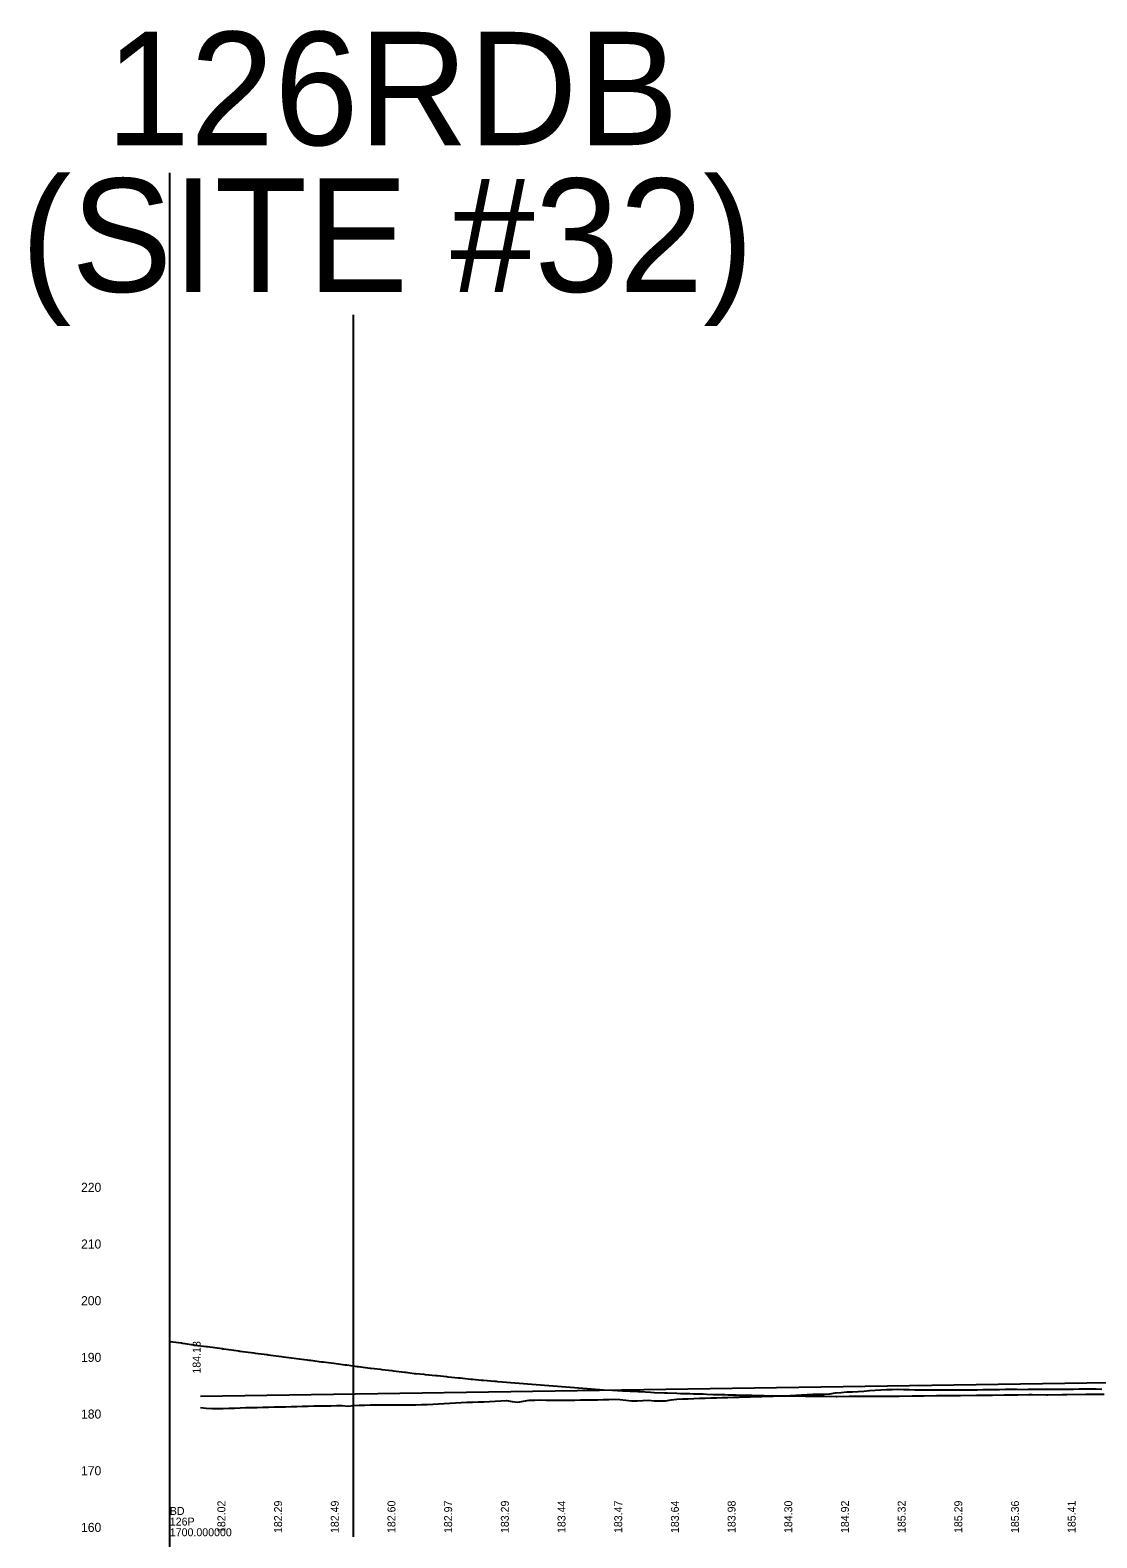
# Model space of a CAD drawing. Extents: x 1876258 to 1932803, y 754739 to 837911.
# Drawn here: x 1878240 to 1879181, y 820596 to 821926 of the extents above; entities that cross this region are included whole.
import ezdxf

# ---------------------------------------------------------------- set-up
doc = ezdxf.new("R2010")
doc.units = 0
for name, color, linetype in [('RD_DDB_ElevTX', 7, 'Continuous'), ('RD_DDB_Profile_EX', 7, 'Continuous'), ('RD_DDB_Profile_Lbl', 7, 'Continuous'), ('RD_DDB_Profile_PR', 7, 'Continuous'), ('RD_DDB_StripGrade', 7, 'Continuous'), ('RD_GPK_Profile_Cell', 7, 'Continuous'), ('RD_Sketch1', 7, 'Continuous')]:
    doc.layers.add(name, color=color, linetype=linetype)

msp = doc.modelspace()

# ---------------------------------------------------------------- linework, layer by layer
at = {"layer": 'RD_DDB_Profile_EX'}
for points in [[(1878890.2, 820720.8), (1878895.2, 820721), (1878900.2, 820721.2), (1878905.2, 820721.3), (1878910.2, 820721.5), (1878915.2, 820721.7), (1878920.2, 820722), (1878925.2, 820722.3), (1878930.2, 820722.5), (1878935.2, 820722.6), (1878940.2, 820722.7), (1878945.2, 820723), (1878950.2, 820723.8), (1878955.2, 820724.1), (1878960.2, 820724.6), (1878965.2, 820724.8), (1878970.2, 820725.1), (1878975.2, 820725.4), (1878980.2, 820725.8), (1878985.2, 820726.2), (1878990.2, 820726.4), (1878995.2, 820726.7), (1879000.2, 820726.9), (1879005.2, 820727), (1879010.2, 820726.8), (1879015.2, 820726.7), (1879020.2, 820726.5), (1879025.2, 820726.6), (1879030.2, 820726.6), (1879035.2, 820726.6), (1879040.2, 820726.6), (1879045.2, 820726.6), (1879050.2, 820726.6), (1879055.2, 820726.6), (1879060.2, 820726.6), (1879065.2, 820726.6), (1879070.2, 820726.5), (1879075.2, 820726.6), (1879080.2, 820726.7), (1879085.2, 820726.8), (1879090.2, 820726.9), (1879095.2, 820726.9), (1879100.2, 820727), (1879105.2, 820727), (1879110.2, 820727), (1879115.2, 820726.9), (1879120.2, 820727), (1879125.2, 820727), (1879130.2, 820727), (1879135.2, 820727), (1879140.2, 820727.1), (1879145.2, 820727.1), (1879150.2, 820727.1), (1879155.2, 820727.1), (1879160.2, 820727.1), (1879165.2, 820727.2), (1879170.2, 820727.2), (1879175.2, 820727.2), (1879180.2, 820727.2), (1879185.2, 820727.1)], [(1878390.2, 820710.9), (1878395.2, 820710.4), (1878400.2, 820710), (1878405.2, 820710), (1878410.2, 820710.1), (1878415.2, 820710.3), (1878420.2, 820710.4), (1878425.2, 820710.5), (1878430.2, 820710.8), (1878435.2, 820710.9), (1878440.2, 820711), (1878445.2, 820711.2), (1878450.2, 820711.3), (1878455.2, 820711.4), (1878460.2, 820711.5), (1878465.2, 820711.6), (1878470.2, 820711.8), (1878475.2, 820711.8), (1878480.2, 820712), (1878485.2, 820712.1), (1878490.2, 820712.2), (1878495.2, 820712.2), (1878500.2, 820712.3), (1878505.2, 820712.4), (1878510.2, 820712.5), (1878515.2, 820712.6), (1878520.2, 820712), (1878525.2, 820712.7), (1878530.2, 820712.9), (1878535.2, 820713), (1878540.2, 820713.1), (1878545.2, 820713.2), (1878550.2, 820713.3), (1878555.2, 820713.3), (1878560.2, 820713.1), (1878565.2, 820713.1), (1878570.2, 820713.2), (1878575.2, 820713.2), (1878580.2, 820713.3), (1878585.2, 820713.4), (1878590.2, 820713.5), (1878595.2, 820713.8), (1878600.2, 820714.1), (1878605.2, 820714.5), (1878610.2, 820714.8), (1878615.2, 820715.1), (1878620.2, 820715.4), (1878625.2, 820715.6), (1878630.2, 820715.7), (1878635.2, 820715.8), (1878640.2, 820715.9), (1878645.2, 820716.1), (1878650.2, 820716.4), (1878655.2, 820716.7), (1878660.2, 820717), (1878665.2, 820716.3), (1878670.2, 820715.6), (1878675.2, 820716.5), (1878680.2, 820717.3), (1878685.2, 820717.4), (1878690.2, 820717.5), (1878695.2, 820717.4), (1878700.2, 820717.4), (1878705.2, 820717.4), (1878710.2, 820717.4), (1878715.2, 820717.3), (1878720.2, 820717.4), (1878725.2, 820717.5), (1878730.2, 820717.5), (1878735.2, 820717.6), (1878740.2, 820717.7), (1878745.2, 820717.8), (1878750.2, 820718), (1878755.2, 820718.2), (1878760.2, 820717.8), (1878765.2, 820717.3), (1878770.2, 820716.9), (1878775.2, 820716.9), (1878780.2, 820717.1), (1878785.2, 820717.2), (1878790.2, 820716.7), (1878795.2, 820716.7), (1878800.2, 820716.7), (1878805.2, 820717.7), (1878810.2, 820718.2), (1878815.2, 820718.4), (1878820.2, 820718.6), (1878825.2, 820718.8), (1878830.2, 820719), (1878835.2, 820719.1), (1878840.2, 820719.3), (1878845.2, 820719.4), (1878850.2, 820719.6), (1878855.2, 820719.7), (1878860.2, 820719.9), (1878865.2, 820720.1), (1878870.2, 820720.2), (1878875.2, 820720.4), (1878880.2, 820720.5), (1878885.2, 820720.6), (1878890.2, 820720.8)]]:
    msp.add_lwpolyline(points, dxfattribs=at)
at = {"layer": 'RD_DDB_Profile_PR'}
msp.add_line((1878390.2, 820720.8), (1879591.1, 820738.8), dxfattribs=at)
at = {"layer": 'RD_GPK_Profile_Cell'}
msp.add_line((1878363.1, 820550.1), (1878363.1, 821800.1), dxfattribs=at)
at = {"layer": 'RD_Sketch1'}
msp.add_line((1878525, 820596.8), (1878525, 821674.8), dxfattribs=at)
msp.add_line((1878525, 820596.8), (1878525, 821674.8), dxfattribs=at)
msp.add_line((1878525, 820596.8), (1878525, 821674.8), dxfattribs=at)
msp.add_lwpolyline([(1878363.2, 820769.1), (1878373.3, 820767.8), (1878374.4, 820767.6), (1878384.2, 820766.1), (1878385.5, 820766), (1878395.3, 820764.8), (1878396.3, 820764.6), (1878409.2, 820762.8), (1878409.8, 820762.7), (1878410.8, 820762.6), (1878424.1, 820760.8), (1878424.9, 820760.7), (1878437.3, 820759), (1878438.4, 820758.9), (1878449, 820757.5), (1878449.9, 820757.4), (1878461.7, 820755.8), (1878463.4, 820755.5), (1878472.7, 820754.4), (1878474.8, 820754.1), (1878484.2, 820752.9), (1878485.8, 820752.7), (1878487.3, 820752.5), (1878497, 820751.2), (1878498.5, 820751.1), (1878507.7, 820749.9), (1878517.8, 820748.5), (1878519.1, 820748.4), (1878528.3, 820747.1), (1878529.5, 820747), (1878539.7, 820745.7), (1878540.5, 820745.6), (1878549, 820744.6), (1878550.1, 820744.4), (1878558.8, 820743.4), (1878560, 820743.2), (1878570.4, 820742), (1878571.4, 820741.9), (1878578.5, 820740.9), (1878579.9, 820740.8), (1878587.1, 820740.3), (1878588.2, 820740.1), (1878597.7, 820739.1), (1878599.1, 820739), (1878607, 820738.2), (1878608.4, 820738), (1878617.7, 820737.1), (1878619.2, 820736.9), (1878628.5, 820736), (1878630.1, 820735.8), (1878637.9, 820735.1), (1878639.7, 820735), (1878649.4, 820734.1), (1878650.9, 820734), (1878652.1, 820733.9), (1878652.4, 820733.9), (1878731.3, 820727.6), (1878745.7, 820726.6), (1878753.5, 820726.2), (1878762.4, 820725.6), (1878764, 820725.5), (1878769.1, 820725.3), (1878775.8, 820725.1), (1878777.9, 820725), (1878787, 820724.4), (1878790.4, 820724.2), (1878799.4, 820723.9), (1878802.1, 820723.8), (1878810.4, 820723.5), (1878813.5, 820723.3), (1878821.9, 820723.1), (1878825.1, 820723), (1878833.5, 820722.8), (1878836.4, 820722.7), (1878842.5, 820722.4), (1878845.5, 820722.4), (1878852.6, 820722.2), (1878855.7, 820722.1), (1878862.6, 820722), (1878865.6, 820721.9), (1878874.5, 820721.7), (1878876.6, 820721.7), (1878885.9, 820721.5), (1878887.2, 820721.4), (1878897.8, 820721.3), (1878898.9, 820721.2), (1878909.4, 820721.1), (1878910.4, 820721.1), (1878923.8, 820720.9), (1878925.5, 820720.9), (1878932.8, 820720.9), (1878933.6, 820720.9), (1878940.6, 820720.8), (1878941.2, 820720.8), (1878950.7, 820720.7), (1878951.4, 820720.7), (1878962.4, 820720.8), (1878963.2, 820720.8), (1878973.9, 820720.9), (1878974.1, 820720.9), (1878974.6, 820720.9), (1878985.9, 820720.9), (1878986.7, 820721), (1878987.6, 820721), (1879005.6, 820721), (1879006.4, 820721), (1879017.8, 820721.2), (1879018.3, 820721.2), (1879027.7, 820721.3), (1879028.4, 820721.3), (1879039.4, 820721.4), (1879040.4, 820721.4), (1879058.7, 820721.4), (1879060.1, 820721.4), (1879060.4, 820721.4), (1879074.5, 820721.7), (1879075.8, 820721.7), (1879076.7, 820721.7), (1879087.3, 820721.9), (1879088.8, 820721.9), (1879099, 820722), (1879100.2, 820722), (1879109.7, 820722.1), (1879111.2, 820722.1), (1879120.7, 820722.2), (1879122.5, 820722.2), (1879123.7, 820722.2), (1879136.7, 820722.1), (1879137.4, 820722.1), (1879150.2, 820722.3), (1879152.3, 820722.3), (1879154.3, 820722.3), (1879171.2, 820722.5), (1879174.2, 820722.6), (1879187.3, 820722.6)], dxfattribs=at)
msp.add_lwpolyline([(1878363.2, 820769.1), (1878373.3, 820767.8), (1878374.4, 820767.6), (1878384.2, 820766.1), (1878385.5, 820766), (1878395.3, 820764.8), (1878396.3, 820764.6), (1878409.2, 820762.8), (1878409.8, 820762.7), (1878410.8, 820762.6), (1878424.1, 820760.8), (1878424.9, 820760.7), (1878437.3, 820759), (1878438.4, 820758.9), (1878449, 820757.5), (1878449.9, 820757.4), (1878461.7, 820755.8), (1878463.4, 820755.5), (1878472.7, 820754.4), (1878474.8, 820754.1), (1878484.2, 820752.9), (1878485.8, 820752.7), (1878487.3, 820752.5), (1878497, 820751.2), (1878498.5, 820751.1), (1878507.7, 820749.9), (1878517.8, 820748.5), (1878519.1, 820748.4), (1878528.3, 820747.1), (1878529.5, 820747), (1878539.7, 820745.7), (1878540.5, 820745.6), (1878549, 820744.6), (1878550.1, 820744.4), (1878558.8, 820743.4), (1878560, 820743.2), (1878570.4, 820742), (1878571.4, 820741.9), (1878578.5, 820740.9), (1878579.9, 820740.8), (1878587.1, 820740.3), (1878588.2, 820740.1), (1878597.7, 820739.1), (1878599.1, 820739), (1878607, 820738.2), (1878608.4, 820738), (1878617.7, 820737.1), (1878619.2, 820736.9), (1878628.5, 820736), (1878630.1, 820735.8), (1878637.9, 820735.1), (1878639.7, 820735), (1878649.4, 820734.1), (1878650.9, 820734), (1878652.1, 820733.9), (1878652.4, 820733.9), (1878731.3, 820727.6), (1878745.7, 820726.6), (1878753.5, 820726.2), (1878762.4, 820725.6), (1878764, 820725.5), (1878769.1, 820725.3), (1878775.8, 820725.1), (1878777.9, 820725), (1878787, 820724.4), (1878790.4, 820724.2), (1878799.4, 820723.9), (1878802.1, 820723.8), (1878810.4, 820723.5), (1878813.5, 820723.3), (1878821.9, 820723.1), (1878825.1, 820723), (1878833.5, 820722.8), (1878836.4, 820722.7), (1878842.5, 820722.4), (1878845.5, 820722.4), (1878852.6, 820722.2), (1878855.7, 820722.1), (1878862.6, 820722), (1878865.6, 820721.9), (1878874.5, 820721.7), (1878876.6, 820721.7), (1878885.9, 820721.5), (1878887.2, 820721.4), (1878897.8, 820721.3), (1878898.9, 820721.2), (1878909.4, 820721.1), (1878910.4, 820721.1), (1878923.8, 820720.9), (1878925.5, 820720.9), (1878932.8, 820720.9), (1878933.6, 820720.9), (1878940.6, 820720.8), (1878941.2, 820720.8), (1878950.7, 820720.7), (1878951.4, 820720.7), (1878962.4, 820720.8), (1878963.2, 820720.8), (1878973.9, 820720.9), (1878974.1, 820720.9), (1878974.6, 820720.9), (1878985.9, 820720.9), (1878986.7, 820721), (1878987.6, 820721), (1879005.6, 820721), (1879006.4, 820721), (1879017.8, 820721.2), (1879018.3, 820721.2), (1879027.7, 820721.3), (1879028.4, 820721.3), (1879039.4, 820721.4), (1879040.4, 820721.4), (1879058.7, 820721.4), (1879060.1, 820721.4), (1879060.4, 820721.4), (1879074.5, 820721.7), (1879075.8, 820721.7), (1879076.7, 820721.7), (1879087.3, 820721.9), (1879088.8, 820721.9), (1879099, 820722), (1879100.2, 820722), (1879109.7, 820722.1), (1879111.2, 820722.1), (1879120.7, 820722.2), (1879122.5, 820722.2), (1879123.7, 820722.2), (1879136.7, 820722.1), (1879137.4, 820722.1), (1879150.2, 820722.3), (1879152.3, 820722.3), (1879154.3, 820722.3), (1879171.2, 820722.5), (1879174.2, 820722.6), (1879187.3, 820722.6)], dxfattribs=at)
msp.add_lwpolyline([(1878363.2, 820769.1), (1878373.3, 820767.8), (1878374.4, 820767.6), (1878384.2, 820766.1), (1878385.5, 820766), (1878395.3, 820764.8), (1878396.3, 820764.6), (1878409.2, 820762.8), (1878409.8, 820762.7), (1878410.8, 820762.6), (1878424.1, 820760.8), (1878424.9, 820760.7), (1878437.3, 820759), (1878438.4, 820758.9), (1878449, 820757.5), (1878449.9, 820757.4), (1878461.7, 820755.8), (1878463.4, 820755.5), (1878472.7, 820754.4), (1878474.8, 820754.1), (1878484.2, 820752.9), (1878485.8, 820752.7), (1878487.3, 820752.5), (1878497, 820751.2), (1878498.5, 820751.1), (1878507.7, 820749.9), (1878517.8, 820748.5), (1878519.1, 820748.4), (1878528.3, 820747.1), (1878529.5, 820747), (1878539.7, 820745.7), (1878540.5, 820745.6), (1878549, 820744.6), (1878550.1, 820744.4), (1878558.8, 820743.4), (1878560, 820743.2), (1878570.4, 820742), (1878571.4, 820741.9), (1878578.5, 820740.9), (1878579.9, 820740.8), (1878587.1, 820740.3), (1878588.2, 820740.1), (1878597.7, 820739.1), (1878599.1, 820739), (1878607, 820738.2), (1878608.4, 820738), (1878617.7, 820737.1), (1878619.2, 820736.9), (1878628.5, 820736), (1878630.1, 820735.8), (1878637.9, 820735.1), (1878639.7, 820735), (1878649.4, 820734.1), (1878650.9, 820734), (1878652.1, 820733.9), (1878652.4, 820733.9), (1878731.3, 820727.6), (1878745.7, 820726.6), (1878753.5, 820726.2), (1878762.4, 820725.6), (1878764, 820725.5), (1878769.1, 820725.3), (1878775.8, 820725.1), (1878777.9, 820725), (1878787, 820724.4), (1878790.4, 820724.2), (1878799.4, 820723.9), (1878802.1, 820723.8), (1878810.4, 820723.5), (1878813.5, 820723.3), (1878821.9, 820723.1), (1878825.1, 820723), (1878833.5, 820722.8), (1878836.4, 820722.7), (1878842.5, 820722.4), (1878845.5, 820722.4), (1878852.6, 820722.2), (1878855.7, 820722.1), (1878862.6, 820722), (1878865.6, 820721.9), (1878874.5, 820721.7), (1878876.6, 820721.7), (1878885.9, 820721.5), (1878887.2, 820721.4), (1878897.8, 820721.3), (1878898.9, 820721.2), (1878909.4, 820721.1), (1878910.4, 820721.1), (1878923.8, 820720.9), (1878925.5, 820720.9), (1878932.8, 820720.9), (1878933.6, 820720.9), (1878940.6, 820720.8), (1878941.2, 820720.8), (1878950.7, 820720.7), (1878951.4, 820720.7), (1878962.4, 820720.8), (1878963.2, 820720.8), (1878973.9, 820720.9), (1878974.1, 820720.9), (1878974.6, 820720.9), (1878985.9, 820720.9), (1878986.7, 820721), (1878987.6, 820721), (1879005.6, 820721), (1879006.4, 820721), (1879017.8, 820721.2), (1879018.3, 820721.2), (1879027.7, 820721.3), (1879028.4, 820721.3), (1879039.4, 820721.4), (1879040.4, 820721.4), (1879058.7, 820721.4), (1879060.1, 820721.4), (1879060.4, 820721.4), (1879074.5, 820721.7), (1879075.8, 820721.7), (1879076.7, 820721.7), (1879087.3, 820721.9), (1879088.8, 820721.9), (1879099, 820722), (1879100.2, 820722), (1879109.7, 820722.1), (1879111.2, 820722.1), (1879120.7, 820722.2), (1879122.5, 820722.2), (1879123.7, 820722.2), (1879136.7, 820722.1), (1879137.4, 820722.1), (1879150.2, 820722.3), (1879152.3, 820722.3), (1879154.3, 820722.3), (1879171.2, 820722.5), (1879174.2, 820722.6), (1879187.3, 820722.6)], dxfattribs=at)

# ---------------------------------------------------------------- texts
at = {"layer": 'RD_DDB_ElevTX'}
for s, p in [('220', (1878284.8, 820901.1)), ('210', (1878284.8, 820851.1)), ('200', (1878284.8, 820801.1)), ('190', (1878284.8, 820751.1)), ('180', (1878284.8, 820701.1)), ('170', (1878284.8, 820651.1)), ('160', (1878284.8, 820601.1))]:
    msp.add_text(s, height=8, dxfattribs=at).set_placement(p)
at = {"layer": 'RD_DDB_Profile_Lbl'}
msp.add_text('184.13', height=7, rotation=90, dxfattribs=at).set_placement((1878390.2, 820740.8))
at = {"layer": 'RD_DDB_StripGrade'}
for s, p in [('182.02', (1878412.1, 820600.1)), ('182.29', (1878462.1, 820600.1)), ('182.49', (1878512.1, 820600.1)), ('182.60', (1878562.1, 820600.1)), ('182.97', (1878612.1, 820600.1)), ('183.29', (1878662.1, 820600.1)), ('183.44', (1878712.1, 820600.1)), ('183.47', (1878762.1, 820600.1)), ('183.64', (1878812.1, 820600.1)), ('183.98', (1878862.1, 820600.1)), ('184.30', (1878912.1, 820600.1)), ('184.92', (1878962.1, 820600.1)), ('185.32', (1879012.1, 820600.1)), ('185.29', (1879062.1, 820600.1)), ('185.36', (1879112.1, 820600.1)), ('185.41', (1879162.1, 820600.1))]:
    msp.add_text(s, height=7, rotation=90, dxfattribs=at).set_placement(p)
at = {"layer": 'RD_GPK_Profile_Cell'}
for s, p in [('BD', (1878363.1, 820616.1)), ('126P', (1878363.1, 820606.7)), ('1700.000000', (1878363.1, 820597.3))]:
    msp.add_text(s, height=7, dxfattribs=at).set_placement(p)
at = {"layer": 'RD_Sketch1'}
for s, p in [('126RDB ', (1878306.5, 821824.6)), ('126RDB ', (1878306.5, 821824.6)), ('126RDB ', (1878306.5, 821824.6)), ('(SITE #32)', (1878231.6, 821695.2)), ('(SITE #32)', (1878231.6, 821695.2)), ('(SITE #32)', (1878231.6, 821695.2))]:
    msp.add_text(s, height=100, dxfattribs=at).set_placement(p)

doc.saveas('drawing.dxf')
